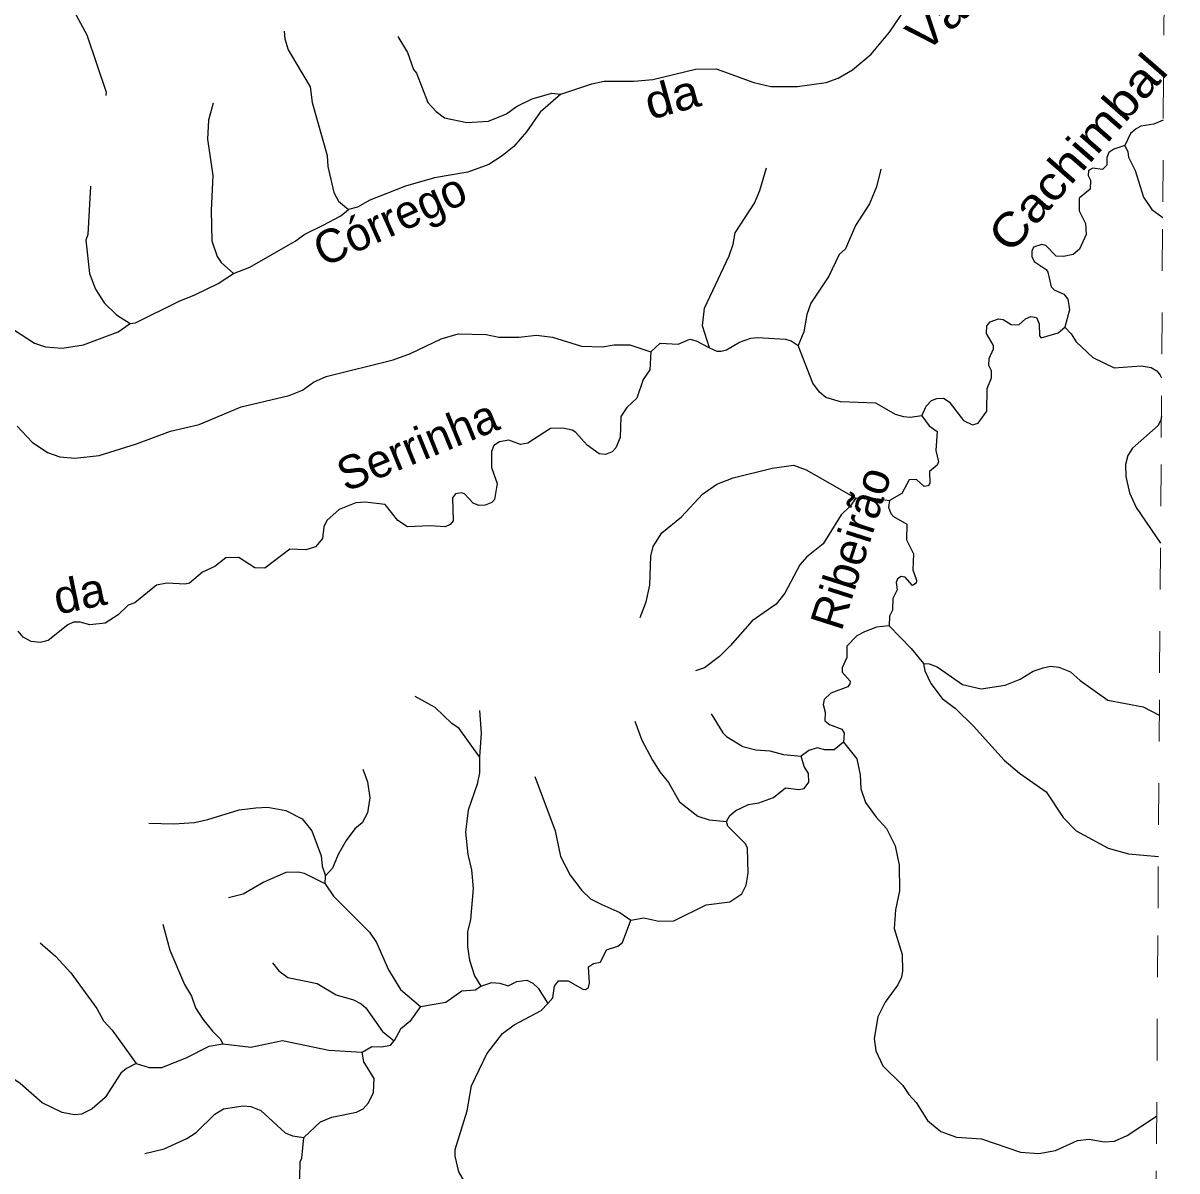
# Model space of a CAD drawing. Extents: x 577 to 602.9, y 7483.8 to 7511.6.
# Drawn here: x 600.095 to 602.863, y 7504.044 to 7506.798 of the extents above; entities that cross this region are included whole.
import ezdxf
from ezdxf.enums import TextEntityAlignment as Align

# ---------------------------------------------------------------- set-up
doc = ezdxf.new("R2010")
doc.units = 0
doc.header["$LTSCALE"] = 0.032
doc.linetypes.add('SHORT_DASHED', pattern=[2.7, 1.5, -1.2])
doc.layers.add('53', color=7, linetype='SHORT_DASHED', lineweight=13)
doc.layers.add('7', color=7, linetype='Continuous', lineweight=25)
doc.layers.add('61', color=7, linetype='Continuous')

msp = doc.modelspace()

# ---------------------------------------------------------------- linework, layer by layer
at = {"layer": '53'}
msp.add_lwpolyline([(602.7836, 7499.5909), (602.7874, 7500.1558), (602.7912, 7500.7206), (602.795, 7501.2855), (602.7988, 7501.8503), (602.8025, 7502.4151), (602.8063, 7502.98), (602.8101, 7503.5448), (602.8139, 7504.1096), (602.8177, 7504.6745), (602.8215, 7505.2393), (602.8253, 7505.8041), (602.829, 7506.369), (602.8328, 7506.9338), (602.8366, 7507.4986), (602.8404, 7508.0635), (602.8441, 7508.6283), (602.8479, 7509.1931), (602.8517, 7509.758), (602.8555, 7510.3228), (602.8592, 7510.8876), (602.863, 7511.4524)], dxfattribs=at)
at = {"layer": '7'}
msp.add_line((600.8195, 7504.7335), (600.8203, 7504.7523), dxfattribs=at)
for points in [[(601.3852, 7506.6274), (601.4596, 7506.6528), (601.489, 7506.6585), (601.5609, 7506.6585), (601.6059, 7506.6626), (601.708, 7506.6879), (601.7579, 7506.6887), (601.8478, 7506.656), (601.8887, 7506.6462), (601.9524, 7506.6462), (602.0219, 7506.656), (602.0505, 7506.6659), (602.0849, 7506.6863), (602.1298, 7506.7239), (602.1731, 7506.7762), (602.2124, 7506.8342), (602.2394, 7506.8669), (602.2614, 7506.8898), (602.3007, 7506.9201), (602.3424, 7506.9405), (602.4249, 7506.9658), (602.4805, 7506.9748), (602.5761, 7506.974), (602.6056, 7506.9822)], [(600.1918, 7506.8743), (600.2482, 7506.7697), (600.2939, 7506.6323), (600.2931, 7506.6246)], [(600.7216, 7506.7791), (600.7231, 7506.7607), (600.7312, 7506.7337), (600.7836, 7506.6454), (600.7885, 7506.6078), (600.8244, 7506.4803), (600.8261, 7506.4541), (600.8408, 7506.392), (600.8514, 7506.3708), (600.8759, 7506.3512)], [(600.994, 7506.7661), (601.0173, 7506.728), (601.0312, 7506.6871), (601.0386, 7506.6781), (601.0656, 7506.6078), (601.086, 7506.5858), (601.1056, 7506.571), (601.1596, 7506.5596), (601.2111, 7506.5629), (601.2544, 7506.5808), (601.2789, 7506.598), (601.3165, 7506.6168), (601.3631, 7506.6299), (601.3852, 7506.6274)], [(601.3852, 7506.6274), (601.3353, 7506.5841), (601.3026, 7506.5375), (601.2724, 7506.5024), (601.2446, 7506.4795), (601.2119, 7506.4591), (601.162, 7506.4403), (601.0819, 7506.4272), (601.0124, 7506.4067), (600.9266, 7506.3732), (600.8972, 7506.3569), (600.8759, 7506.3512)], [(600.5508, 7506.606), (600.54, 7506.5653), (600.5375, 7506.5195), (600.5498, 7506.4329), (600.5465, 7506.3487), (600.5481, 7506.276), (600.5604, 7506.2384), (600.5702, 7506.2236), (600.5996, 7506.1975)], [(602.8303, 7506.5655), (602.8075, 7506.5555), (602.7764, 7506.5506), (602.765, 7506.5449), (602.7519, 7506.5334), (602.738, 7506.5048)], [(602.738, 7506.5048), (602.7118, 7506.4958), (602.6996, 7506.4877), (602.6947, 7506.4754), (602.6947, 7506.4574), (602.6848, 7506.4468), (602.6611, 7506.4501), (602.6505, 7506.4443), (602.6497, 7506.4329), (602.6554, 7506.4215), (602.6546, 7506.3994), (602.6284, 7506.3781), (602.6284, 7506.3479), (602.644, 7506.3176), (602.6456, 7506.2907), (602.6293, 7506.2555), (602.6137, 7506.2433), (602.5908, 7506.2384), (602.5737, 7506.2392), (602.5483, 7506.2645), (602.5393, 7506.267), (602.5189, 7506.2604), (602.5148, 7506.2514), (602.5148, 7506.2384), (602.5205, 7506.2261), (602.5492, 7506.2073), (602.5532, 7506.2008), (602.5614, 7506.1656), (602.5688, 7506.1582), (602.5917, 7506.1476), (602.6015, 7506.1362), (602.6056, 7506.11), (602.5941, 7506.0683)], [(602.738, 7506.5048), (602.7453, 7506.4893), (602.747, 7506.4762), (602.7625, 7506.4443), (602.7829, 7506.3806), (602.8026, 7506.3512), (602.8288, 7506.3314)], [(601.7416, 7506.0193), (601.7252, 7506.0716), (601.7293, 7506.1141), (601.789, 7506.24), (601.7988, 7506.2678), (601.8029, 7506.2948), (601.8495, 7506.3659), (601.8625, 7506.3969), (601.878, 7506.451)], [(602.1527, 7506.4476), (602.1421, 7506.4051), (602.1257, 7506.3642), (602.0922, 7506.3127), (602.0677, 7506.2563), (602.053, 7506.2433), (602.0276, 7506.1909), (601.9851, 7506.1264), (601.9753, 7506.0994), (601.968, 7506.0577), (601.9541, 7506.025)], [(600.2567, 7506.4067), (600.2506, 7506.2907), (600.2457, 7506.2776), (600.2539, 7506.1975), (600.2686, 7506.1599), (600.2898, 7506.1272), (600.3193, 7506.0986), (600.352, 7506.0773)], [(600.5996, 7506.1975), (600.6389, 7506.213), (600.7476, 7506.2751), (600.7705, 7506.2915), (600.8146, 7506.3136), (600.8571, 7506.3356), (600.8759, 7506.3512)], [(599.9053, 7506.2377), (599.9253, 7506.2277), (599.9531, 7506.2032), (599.9702, 7506.1648), (599.9735, 7506.1444), (599.9956, 7506.1117), (600.1223, 7506.0299), (600.1484, 7506.0217), (600.1885, 7506.0185), (600.24, 7506.0266), (600.3234, 7506.0577), (600.352, 7506.0773)], [(600.352, 7506.0773), (600.365, 7506.079), (600.4697, 7506.1313), (600.5073, 7506.146), (600.5629, 7506.1738), (600.5996, 7506.1975)], [(602.2508, 7505.8558), (602.2614, 7505.8795), (602.2745, 7505.8926), (602.2868, 7505.8975), (602.3031, 7505.8983), (602.317, 7505.8893), (602.3513, 7505.8444), (602.3726, 7505.8346), (602.3865, 7505.8386), (602.4069, 7505.8673), (602.4077, 7505.9212), (602.4184, 7505.9474), (602.4184, 7505.9637), (602.4118, 7505.9768), (602.4126, 7505.9939), (602.4233, 7506.0168), (602.4233, 7506.025), (602.4061, 7506.0536), (602.4069, 7506.0716), (602.4151, 7506.0814), (602.4347, 7506.0888), (602.4462, 7506.0871), (602.465, 7506.0749), (602.4838, 7506.0741), (602.5001, 7506.0888), (602.5124, 7506.0945), (602.5263, 7506.092), (602.5328, 7506.0765), (602.533, 7506.0478), (602.5372, 7506.0434), (602.5778, 7506.0553), (602.5941, 7506.0683)], [(602.5941, 7506.0683), (602.6096, 7506.0528), (602.6211, 7506.0332), (602.6611, 7505.9956), (602.7126, 7505.9711), (602.7772, 7505.976), (602.8009, 7505.9719), (602.8148, 7505.9637), (602.823, 7505.9539), (602.8262, 7505.9472)], [(600.0806, 7505.8313), (600.1166, 7505.7929), (600.1533, 7505.7683), (600.1828, 7505.7577), (600.2187, 7505.7544), (600.2776, 7505.761), (600.3667, 7505.7888), (600.4484, 7505.819), (600.5171, 7505.8354), (600.6184, 7505.8779), (600.7329, 7505.9049), (600.7656, 7505.9179), (600.7917, 7505.9367), (600.822, 7505.9506), (600.983, 7505.9907), (601.0247, 7506.0054), (601.0983, 7506.0405), (601.1383, 7506.0528), (601.2062, 7506.0512), (601.2364, 7506.0446), (601.2846, 7506.0446), (601.3263, 7506.0495), (601.3647, 7506.0446), (601.4342, 7506.0234), (601.4849, 7506.0217), (601.5127, 7506.0266), (601.5503, 7506.0266), (601.601, 7506.0095)], [(601.601, 7506.0095), (601.623, 7506.0299), (601.6664, 7506.0275), (601.6941, 7506.0397), (601.7097, 7506.0356), (601.7416, 7506.0193)], [(601.7416, 7506.0193), (601.7595, 7506.0111), (601.7693, 7506.0111), (601.7824, 7506.0144), (601.8135, 7506.0324), (601.8405, 7506.0422), (601.8568, 7506.0438), (601.9238, 7506.0397), (601.9377, 7506.0356), (601.9541, 7506.025)], [(601.601, 7506.0095), (601.5985, 7505.9662), (601.5822, 7505.9433), (601.5674, 7505.8983), (601.5437, 7505.8762), (601.529, 7505.8542), (601.5274, 7505.8043), (601.5168, 7505.779), (601.5078, 7505.7692), (601.4922, 7505.7634), (601.4767, 7505.7651), (601.4481, 7505.7855), (601.4211, 7505.8158), (601.4121, 7505.8215), (601.3901, 7505.8264), (601.3598, 7505.8256), (601.3059, 7505.7904), (601.2879, 7505.7871), (601.2601, 7505.7978), (601.238, 7505.7937), (601.2241, 7505.7847), (601.2184, 7505.77), (601.2184, 7505.7324), (601.2323, 7505.694), (601.2258, 7505.6555), (601.2192, 7505.6482), (601.2037, 7505.6416), (601.1882, 7505.6408), (601.1743, 7505.6466), (601.1538, 7505.6686), (601.1465, 7505.6711), (601.1326, 7505.6686), (601.1252, 7505.6596), (601.1269, 7505.604), (601.1195, 7505.5951), (601.1072, 7505.5893), (601.0713, 7505.5918), (601.0173, 7505.5893), (600.9936, 7505.6049), (600.9634, 7505.6433), (600.9152, 7505.649), (600.8931, 7505.6474), (600.853, 7505.631), (600.8236, 7505.6049), (600.8163, 7505.5893), (600.813, 7505.5615), (600.7966, 7505.5419), (600.7729, 7505.5346), (600.7345, 7505.5362), (600.6748, 7505.4904), (600.6511, 7505.4912), (600.6127, 7505.5158), (600.5817, 7505.5149), (600.5547, 7505.4945), (600.5253, 7505.4806), (600.4942, 7505.4545), (600.4836, 7505.452), (600.4394, 7505.4545), (600.4149, 7505.4496), (600.3634, 7505.4071), (600.3471, 7505.4021), (600.3234, 7505.3784), (600.2915, 7505.3588), (600.2547, 7505.3547), (600.2318, 7505.3613), (600.2155, 7505.3613), (600.2024, 7505.3547), (600.155, 7505.3171), (600.1362, 7505.3122), (600.1141, 7505.3147), (600.0953, 7505.3253), (600.083, 7505.3392)], [(602.2508, 7505.8558), (602.223, 7505.8517), (602.2075, 7505.8534), (602.1879, 7505.8591), (602.1405, 7505.8861), (602.0563, 7505.8893), (602.0211, 7505.8999), (602.0056, 7505.913), (601.9892, 7505.9343), (601.9541, 7506.025)], [(602.2508, 7505.8558), (602.2688, 7505.8321), (602.2876, 7505.8182), (602.2843, 7505.7724), (602.2909, 7505.7455), (602.2876, 7505.7373), (602.2696, 7505.7226), (602.2704, 7505.6948), (602.2661, 7505.6883), (602.2567, 7505.6868), (602.2381, 7505.7031), (602.2209, 7505.7028), (602.2034, 7505.6694), (602.1731, 7505.6531)], [(602.8256, 7505.854), (602.8246, 7505.846), (602.8181, 7505.8329), (602.7568, 7505.7782), (602.7453, 7505.761), (602.7396, 7505.7389), (602.7404, 7505.7103), (602.7494, 7505.6711), (602.765, 7505.6359), (602.8236, 7505.5505)], [(601.5757, 7505.3719), (601.5895, 7505.4095), (601.5985, 7505.4496), (601.601, 7505.519), (601.6067, 7505.5427), (601.6271, 7505.5754), (601.6745, 7505.6139), (601.7252, 7505.6678), (601.7595, 7505.6923), (601.7988, 7505.707), (601.892, 7505.7307), (601.9435, 7505.7373), (601.9737, 7505.7267), (602.093, 7505.6588)], [(602.093, 7505.6588), (602.0791, 7505.6392), (602.0579, 7505.6188), (602.0146, 7505.5485), (601.9745, 7505.5166), (601.9582, 7505.4986), (601.9222, 7505.4308), (601.9018, 7505.4038), (601.8437, 7505.3645), (601.7914, 7505.3041), (601.7653, 7505.2787), (601.7293, 7505.2517), (601.7081, 7505.2441)], [(602.093, 7505.6588), (602.1241, 7505.6604), (602.1731, 7505.6531)], [(602.1731, 7505.6531), (602.1707, 7505.6367), (602.1764, 7505.622), (602.183, 7505.6147), (602.2148, 7505.5959), (602.214, 7505.5583), (602.2312, 7505.5248), (602.2296, 7505.4866), (602.2384, 7505.4619), (602.2372, 7505.4548), (602.2285, 7505.4488), (602.2107, 7505.4692), (602.2018, 7505.4708), (602.1928, 7505.4651), (602.1895, 7505.4561), (602.1919, 7505.4389), (602.1813, 7505.4177), (602.1805, 7505.3899), (602.1731, 7505.3752), (602.1723, 7505.3523)], [(602.1723, 7505.3523), (602.1421, 7505.349), (602.1135, 7505.3376), (602.0947, 7505.3278), (602.071, 7505.3032), (602.071, 7505.2763), (602.0603, 7505.2517), (602.0603, 7505.2411), (602.0791, 7505.219), (602.0783, 7505.2133), (602.0734, 7505.206), (602.0326, 7505.1904), (602.017, 7505.1757), (602.0146, 7505.1635), (602.0195, 7505.1447), (602.0187, 7505.1242), (602.0293, 7505.1152), (602.0595, 7505.1046), (602.0644, 7505.0948), (602.0628, 7505.0727)], [(602.1723, 7505.3523), (602.2255, 7505.2975), (602.2549, 7505.2616)], [(602.2549, 7505.2616), (602.2582, 7505.2444), (602.2729, 7505.2141), (602.2998, 7505.1782), (602.3317, 7505.1537), (602.375, 7505.1111), (602.4486, 7505.0302), (602.4854, 7504.9983), (602.5492, 7504.9542), (602.59, 7504.8921), (602.6211, 7504.8602), (602.6979, 7504.8185), (602.747, 7504.8054), (602.8185, 7504.7989)], [(602.2549, 7505.2616), (602.2688, 7505.2607), (602.2876, 7505.2534), (602.3489, 7505.2117), (602.393, 7505.2011), (602.4511, 7505.2101), (602.487, 7505.224), (602.5181, 7505.2436), (602.5418, 7505.2517), (602.5598, 7505.255), (602.5794, 7505.2526), (602.608, 7505.2419), (602.6309, 7505.2207), (602.6971, 7505.1741), (602.7821, 7505.1577), (602.8208, 7505.138)], [(601.1902, 7505.0375), (601.1408, 7505.1062), (601.1236, 7505.1177), (601.0835, 7505.1561), (601.0356, 7505.1824)], [(601.1902, 7505.1494), (601.1939, 7505.0948), (601.1902, 7505.0375)], [(601.5626, 7505.1234), (601.5797, 7505.0776), (601.605, 7505.0302), (601.6222, 7505.0016), (601.6435, 7504.9763), (601.6696, 7504.9297), (601.7138, 7504.8954), (601.7407, 7504.8864), (601.7824, 7504.8831)], [(601.7458, 7505.1413), (601.7734, 7505.0956), (601.7824, 7505.0866), (601.8217, 7505.0629), (601.8527, 7505.0547), (601.8862, 7505.0523), (601.9189, 7505.0433), (601.9614, 7505.0392)], [(602.0628, 7505.0727), (602.0407, 7505.0547), (602.0187, 7505.0547), (601.9999, 7505.0597), (601.9802, 7505.0531), (601.9614, 7505.0392)], [(602.0628, 7505.0727), (602.0947, 7505.0327), (602.1029, 7504.9943), (602.1045, 7504.9607), (602.1159, 7504.928), (602.1413, 7504.8929), (602.1666, 7504.8659), (602.187, 7504.8242), (602.1969, 7504.7776), (602.1977, 7504.7163), (602.1879, 7504.6706), (602.1846, 7504.6264), (602.2042, 7504.5635), (602.205, 7504.5243), (602.2026, 7504.5095), (602.1936, 7504.4907), (602.1633, 7504.449), (602.1454, 7504.4139), (602.1364, 7504.3624), (602.1405, 7504.3322), (602.1576, 7504.2962), (602.2058, 7504.2496), (602.2197, 7504.2275), (602.2377, 7504.2087), (602.2647, 7504.1654), (602.2966, 7504.1393), (602.3342, 7504.1254), (602.3938, 7504.1213), (602.4878, 7504.0894), (602.532, 7504.0861), (602.572, 7504.0935), (602.6244, 7504.1172), (602.6521, 7504.1205), (602.6881, 7504.1139), (602.7135, 7504.1155), (602.7437, 7504.1294), (602.8143, 7504.1761)], [(601.7824, 7504.8831), (601.7906, 7504.897), (601.8045, 7504.9092), (601.8356, 7504.9231), (601.8601, 7504.9272), (601.8952, 7504.9403), (601.9238, 7504.9632), (601.9557, 7504.9591), (601.9688, 7504.9616), (601.9802, 7504.9771), (601.9794, 7504.9975), (601.9688, 7505.0147), (601.9614, 7505.0392)], [(601.1902, 7505.0375), (601.1898, 7504.9992), (601.1841, 7504.9722), (601.1628, 7504.9101), (601.1563, 7504.8569), (601.162, 7504.8038), (601.171, 7504.767), (601.1743, 7504.7221), (601.1686, 7504.6477), (601.1612, 7504.6183), (601.1612, 7504.5823), (601.1661, 7504.5504), (601.1775, 7504.5128), (601.1931, 7504.4875)], [(600.9103, 7505.0086), (600.9209, 7504.9779), (600.9266, 7504.9395), (600.9209, 7504.9035), (600.9086, 7504.8798), (600.8906, 7504.8651), (600.8702, 7504.8373), (600.8506, 7504.8038), (600.8375, 7504.7711), (600.8203, 7504.7523)], [(601.3227, 7504.9906), (601.3713, 7504.8602), (601.3843, 7504.7989), (601.4072, 7504.7539), (601.435, 7504.7172), (601.4563, 7504.6975), (601.4833, 7504.6836), (601.5266, 7504.664), (601.5527, 7504.646)], [(600.3969, 7504.8791), (600.4566, 7504.8774), (600.5065, 7504.8806), (600.5383, 7504.8872), (600.6135, 7504.9109), (600.6536, 7504.9158), (600.6814, 7504.9174), (600.7255, 7504.9092), (600.7648, 7504.8888), (600.7876, 7504.8602), (600.8097, 7504.8005), (600.8122, 7504.7752), (600.8203, 7504.7523)], [(601.5527, 7504.646), (601.5838, 7504.6518), (601.6198, 7504.6436), (601.6557, 7504.6444), (601.7334, 7504.6828), (601.7906, 7504.6902), (601.8192, 7504.709), (601.8298, 7504.7302), (601.8347, 7504.7588), (601.8331, 7504.8185), (601.8282, 7504.8291), (601.7857, 7504.8716), (601.7824, 7504.8831)], [(600.8195, 7504.7335), (600.7697, 7504.758), (600.7549, 7504.7613), (600.7255, 7504.7605), (600.6724, 7504.7368), (600.6225, 7504.7082), (600.5874, 7504.6992)], [(600.8195, 7504.7335), (600.84, 7504.7033), (600.9258, 7504.6174), (600.943, 7504.5921), (600.9716, 7504.5267), (601.0002, 7504.4793), (601.0484, 7504.4392)], [(600.4301, 7504.6365), (600.4468, 7504.5741), (600.4819, 7504.4916), (600.4991, 7504.4638), (600.5089, 7504.436), (600.5261, 7504.4082), (600.549, 7504.3796), (600.5678, 7504.3616), (600.5743, 7504.3493)], [(601.3541, 7504.4458), (601.3655, 7504.4597), (601.3696, 7504.4875), (601.3794, 7504.5005), (601.4023, 7504.5005), (601.4375, 7504.4801), (601.444, 7504.4793), (601.4514, 7504.4842), (601.4538, 7504.4948), (601.4514, 7504.5341), (601.4636, 7504.5422), (601.48, 7504.5455), (601.4947, 7504.5749), (601.5217, 7504.5839), (601.5331, 7504.5921), (601.5527, 7504.646)], [(600.1355, 7504.5915), (600.173, 7504.5594), (600.2097, 7504.5193), (600.2719, 7504.4343), (600.2882, 7504.4041), (600.3086, 7504.382), (600.3659, 7504.3019)], [(600.6934, 7504.5434), (600.7084, 7504.5243), (600.7304, 7504.5087), (600.8007, 7504.494), (600.8457, 7504.467), (600.8874, 7504.4548), (600.9062, 7504.445), (600.9168, 7504.436), (600.9568, 7504.3788), (600.9855, 7504.3567)], [(600.3659, 7504.3019), (600.343, 7504.2905), (600.3291, 7504.279), (600.2915, 7504.2202), (600.2604, 7504.1932), (600.2351, 7504.1809), (600.2179, 7504.1793), (600.1885, 7504.1842), (600.1403, 7504.2079), (600.0879, 7504.2545), (599.9768, 7504.3297), (599.8999, 7504.36), (599.8435, 7504.3755), (599.8084, 7504.3967), (599.7593, 7504.4106), (599.7307, 7504.4286), (599.694, 7504.4589), (599.6662, 7504.4728), (599.5452, 7504.5063), (599.5293, 7504.5147)], [(601.0484, 7504.4392), (601.1089, 7504.449), (601.1473, 7504.4768), (601.1792, 7504.4785), (601.1931, 7504.4875)], [(601.1931, 7504.4875), (601.2192, 7504.4965), (601.2389, 7504.4948), (601.2585, 7504.4883), (601.2797, 7504.4989), (601.3034, 7504.5022), (601.3181, 7504.4948), (601.3304, 7504.4826), (601.3541, 7504.4458)], [(601.0484, 7504.4392), (601.0231, 7504.4025), (601.0002, 7504.3845), (600.9855, 7504.3567)], [(601.245, 7503.9435), (601.243, 7503.945), (601.1612, 7504.006), (601.1399, 7504.042), (601.1318, 7504.0796), (601.1318, 7504.0959), (601.1604, 7504.1883), (601.171, 7504.2488), (601.2078, 7504.3256), (601.2454, 7504.3738), (601.2732, 7504.3951), (601.3378, 7504.4294), (601.3541, 7504.4458)], [(600.3659, 7504.3019), (600.3977, 7504.2929), (600.428, 7504.2929), (600.486, 7504.3158), (600.5416, 7504.3436), (600.5743, 7504.3493)], [(600.5743, 7504.3493), (600.6413, 7504.3412), (600.7173, 7504.3575), (600.8285, 7504.3338), (600.9086, 7504.3297)], [(600.9086, 7504.3297), (600.9315, 7504.3428), (600.9552, 7504.342), (600.9765, 7504.3461), (600.9855, 7504.3567)], [(600.7688, 7504.1245), (600.8081, 7504.1621), (600.8359, 7504.1736), (600.8947, 7504.185), (600.9111, 7504.1932), (600.9233, 7504.2079), (600.9356, 7504.2324), (600.9372, 7504.2659), (600.9127, 7504.306), (600.9086, 7504.3297)], [(600.3873, 7504.0864), (600.4337, 7504.0976), (600.4877, 7504.1221), (600.5105, 7504.1368), (600.5547, 7504.1809), (600.5759, 7504.1932), (600.6225, 7504.2006), (600.6413, 7504.1989), (600.665, 7504.1891), (600.7239, 7504.136), (600.7411, 7504.1286), (600.7688, 7504.1245)], [(600.5441, 7503.6733), (600.5514, 7503.6921), (600.5596, 7503.7011), (600.5768, 7503.7036), (600.5988, 7503.6995), (600.6086, 7503.7052), (600.6193, 7503.7175), (600.6299, 7503.7404), (600.6479, 7503.7575), (600.6724, 7503.769), (600.7141, 7503.769), (600.7304, 7503.7796), (600.7402, 7503.7927), (600.7443, 7503.8049), (600.7443, 7503.8376), (600.7411, 7503.8474), (600.7394, 7503.9006), (600.7476, 7503.9382), (600.7509, 7503.9839), (600.759, 7504.0281), (600.7599, 7504.0665), (600.7639, 7504.0747), (600.7688, 7504.1245)]]:
    msp.add_lwpolyline(points, dxfattribs=at)

# ---------------------------------------------------------------- texts
at = {"layer": '61'}
for s, rotation, width, p in [('Valeta', 40.575, 1.1, (602.3837, 7506.8328)), ('Cachimbal', 48.934, 1.15, (602.6548, 7506.4611)), ('da', 15.444, 1.1, (601.6622, 7506.5832)), ('da', 11.623, 1.05, (600.2383, 7505.3914))]:
    msp.add_text(s, height=0.08, rotation=rotation, dxfattribs=dict(at, width=width)).set_placement(p, align=Align.CENTER)
for s, rotation, p in [('Córrego', 24.226, (600.991, 7506.2911)), ('Serrinha', 22.203, (601.0559, 7505.749)), ('Ribeirão', 72.235, (602.1188, 7505.5265))]:
    msp.add_text(s, height=0.08, rotation=rotation, dxfattribs=at).set_placement(p, align=Align.CENTER)

doc.saveas('drawing.dxf')
